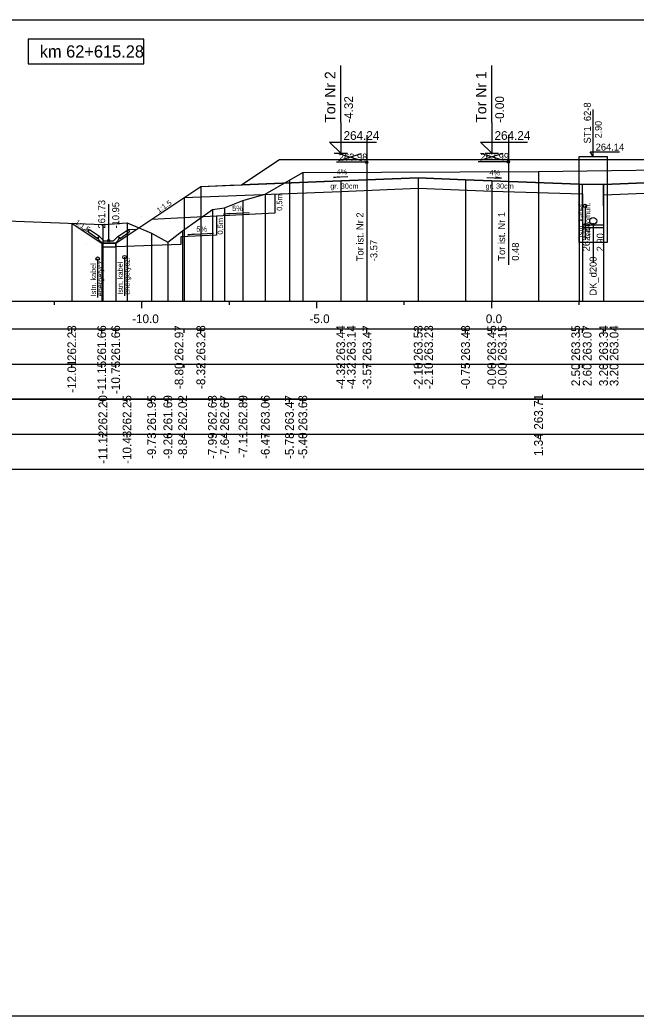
# Model space of a CAD drawing. Extents: x 6516023 to 6560129, y 5513077 to 5529206.
# Drawn here: x 6520296.97 to 6520314.59, y 5514551.66 to 5514580.16 of the extents above; entities that cross this region are included whole.
import ezdxf

# ---------------------------------------------------------------- set-up
doc = ezdxf.new("R2010")
doc.units = 0
for name, color, linetype in [('IR_default', 7, 'Continuous'), ('TOR_PRZEK_P-kable', 7, 'Continuous'), ('TOR_PRZEK_P-komponent', 7, 'Continuous'), ('TOR_PRZEK_P-odwodnienie', 7, 'Continuous'), ('TOR_PRZEK_P-opisy', 7, 'Continuous'), ('TOR_PRZEK_P-schodkowanie+wymiana', 7, 'Continuous'), ('TOR_PRZEK_P-tabelka istniejace', 7, 'Continuous'), ('TOR_PRZEK_P-tabelka projektowane', 7, 'Continuous'), ('TOR_PRZEK_P-teren istniejacy', 7, 'Continuous'), ('TOR_PRZEK_P-tory istniejace', 7, 'Continuous'), ('TOR_PRZEK_P-tory projektowane', 7, 'Continuous'), ('TOR_PRZEK_P-uklad odniesienia', 7, 'Continuous'), ('TOR_PRZEK_P-warstwa ochronna I', 7, 'Continuous'), ('TOR_PRZEK_P-warstwa ochronna II', 7, 'Continuous'), ('TOR_PS_T-skarpy projektowane', 7, 'Continuous'), ('TOR_RAMKI-ramka+tabelka 1', 7, 'Continuous')]:
    doc.layers.add(name, color=color, linetype=linetype)

msp = doc.modelspace()

# ---------------------------------------------------------------- linework, layer by layer
at = {"layer": 'IR_default'}
msp.add_lwpolyline([(6520298.456, 5514574.339), (6520298.721, 5514574.162), (6520299.312, 5514573.768), (6520299.712, 5514573.768), (6520302.146, 5514575.391), (6520302.978, 5514575.424), (6520303.305, 5514575.437), (6520304.087, 5514575.958), (6520304.396, 5514576.164), (6520306.905, 5514576.164), (6520307.896, 5514576.164), (6520308.122, 5514576.164), (6520308.713, 5514576.164), (6520309.705, 5514576.164), (6520312.213, 5514576.164), (6520312.866, 5514576.164), (6520314.513, 5514576.164), (6520315.508, 5514576.164)], dxfattribs=at)
at = {"layer": 'TOR_PRZEK_P-kable'}
for p, q in [((6520313.129, 5514574.835), (6520313.129, 5514573.862)), ((6520299.194, 5514573.324), (6520299.194, 5514572.214)), ((6520299.962, 5514573.368), (6520299.962, 5514572.258))]:
    msp.add_line(p, q, dxfattribs=at)
for centre in [(6520313.129, 5514574.835), (6520299.194, 5514573.324), (6520299.962, 5514573.368)]:
    msp.add_circle(centre, 0.05, dxfattribs=at)
at = {"layer": 'TOR_PRZEK_P-komponent'}
msp.add_lwpolyline([(6520304.396, 5514576.164), (6520307.896, 5514576.164), (6520308.713, 5514576.164), (6520312.213, 5514576.164), (6520314.513, 5514576.164), (6520318.013, 5514576.164), (6520319.263, 5514576.164), (6520322.763, 5514576.164), (6520323.848, 5514575.44), (6520321.013, 5514575.554), (6520320.263, 5514575.584), (6520319.013, 5514575.634), (6520318.263, 5514575.634), (6520317.013, 5514575.584), (6520316.263, 5514575.554), (6520313.659, 5514575.45), (6520312.963, 5514575.455), (6520310.463, 5514575.555), (6520309.713, 5514575.585), (6520308.36, 5514575.639), (6520306.896, 5514575.581), (6520306.146, 5514575.551), (6520303.305, 5514575.437), (6520303.305, 5514575.437)], close=True, dxfattribs=at)
at = {"layer": 'TOR_PRZEK_P-odwodnienie'}
for p, q in [((6520313.363, 5514576.244), (6520313.363, 5514577.594)), ((6520313.363, 5514576.244), (6520313.28, 5514576.381)), ((6520313.28, 5514576.381), (6520314.12, 5514576.381)), ((6520312.963, 5514575.455), (6520313.035, 5514575.452)), ((6520313.063, 5514574.205), (6520313.059, 5514575.455)), ((6520313.663, 5514574.207), (6520313.659, 5514575.45)), ((6520299.512, 5514573.838), (6520299.512, 5514574.882)), ((6520313.663, 5514574.286), (6520313.063, 5514574.286)), ((6520313.663, 5514574.206), (6520313.063, 5514574.206)), ((6520313.363, 5514574.306), (6520313.363, 5514573.204)), ((6520299.203, 5514573.897), (6520298.942, 5514574.071)), ((6520299.247, 5514573.964), (6520298.967, 5514574.151)), ((6520299.214, 5514573.914), (6520299.203, 5514573.897)), ((6520299.204, 5514573.933), (6520299.252, 5514573.957)), ((6520299.247, 5514573.964), (6520299.239, 5514573.951)), ((6520299.372, 5514573.838), (6520299.252, 5514573.957)), ((6520299.652, 5514573.838), (6520299.772, 5514573.957)), ((6520299.772, 5514573.957), (6520299.819, 5514573.933)), ((6520299.777, 5514573.964), (6520300.057, 5514574.151)), ((6520299.777, 5514573.964), (6520299.785, 5514573.951)), ((6520299.81, 5514573.914), (6520299.821, 5514573.897)), ((6520299.821, 5514573.897), (6520300.082, 5514574.071)), ((6520299.322, 5514573.768), (6520299.702, 5514573.768)), ((6520299.372, 5514573.838), (6520299.652, 5514573.838))]:
    msp.add_line(p, q, dxfattribs=at)
for points in [[(6520313.763, 5514574.282), (6520313.763, 5514573.786), (6520312.963, 5514573.786), (6520312.963, 5514576.244), (6520313.763, 5514576.244), (6520313.763, 5514574.282)], [(6520300.441, 5514574.538), (6520300.44, 5514574.539), (6520300.441, 5514574.538), (6520300.44, 5514574.538), (6520300.441, 5514574.538), (6520300.441, 5514574.538), (6520300.441, 5514574.538), (6520300.441, 5514574.539)], [(6520298.721, 5514574.162), (6520298.967, 5514574.151)], [(6520300.303, 5514574.162), (6520300.057, 5514574.151)], [(6520298.917, 5514574.124), (6520298.967, 5514574.151)], [(6520298.917, 5514574.124), (6520298.942, 5514574.071)], [(6520299.239, 5514573.951), (6520299.204, 5514573.933)], [(6520299.252, 5514573.838), (6520299.204, 5514573.933)], [(6520299.204, 5514573.933), (6520299.214, 5514573.914)], [(6520299.772, 5514573.838), (6520299.819, 5514573.933)], [(6520299.785, 5514573.951), (6520299.82, 5514573.933)], [(6520299.82, 5514573.933), (6520299.81, 5514573.914)], [(6520300.107, 5514574.124), (6520300.057, 5514574.151)], [(6520300.107, 5514574.124), (6520300.082, 5514574.071)], [(6520298.886, 5514573.768), (6520298.885, 5514573.768), (6520298.886, 5514573.768), (6520298.885, 5514573.767), (6520298.886, 5514573.768), (6520298.886, 5514573.767), (6520298.886, 5514573.768), (6520298.886, 5514573.768)], [(6520299.322, 5514573.768), (6520299.252, 5514573.838)], [(6520299.286, 5514573.768), (6520299.285, 5514573.768), (6520299.286, 5514573.768), (6520299.285, 5514573.767), (6520299.286, 5514573.768), (6520299.286, 5514573.767), (6520299.286, 5514573.768), (6520299.286, 5514573.768)], [(6520299.712, 5514573.768), (6520299.312, 5514573.768), (6520299.312, 5514573.668), (6520299.712, 5514573.668), (6520299.712, 5514573.768)], [(6520299.702, 5514573.768), (6520299.772, 5514573.838)]]:
    msp.add_lwpolyline(points, dxfattribs=at)
for centre, radius in [((6520313.363, 5514574.406), 0.1), ((6520313.363, 5514574.306), 0.03), ((6520299.512, 5514573.838), 0.035)]:
    msp.add_circle(centre, radius, dxfattribs=at)
at = {"layer": 'TOR_PRZEK_P-opisy'}
for points in [[(6520306.353, 5514575.668), (6520305.935, 5514575.649), (6520306.103, 5514575.678)], [(6520310.322, 5514575.644), (6520310.74, 5514575.625), (6520310.572, 5514575.654)]]:
    msp.add_lwpolyline(points, dxfattribs=at)
at = {"layer": 'TOR_PRZEK_P-schodkowanie+wymiana'}
for p, q in [((6520304.266, 5514575.162), (6520304.266, 5514574.625)), ((6520302.598, 5514574.542), (6520300.733, 5514574.449)), ((6520304.266, 5514574.625), (6520302.598, 5514574.542)), ((6520302.598, 5514574.542), (6520302.598, 5514573.999)), ((6520302.598, 5514573.999), (6520301.575, 5514573.948)), ((6520301.575, 5514573.948), (6520301.575, 5514573.731)), ((6520301.575, 5514573.731), (6520299.712, 5514573.668))]:
    msp.add_line(p, q, dxfattribs=at)
at = {"layer": 'TOR_PRZEK_P-tabelka istniejace'}
for p, q in [((6520299.344, 5514569.206), (6520299.344, 5514569.306)), ((6520300.035, 5514569.206), (6520300.035, 5514569.306)), ((6520300.738, 5514569.206), (6520300.738, 5514569.306)), ((6520301.203, 5514569.206), (6520301.203, 5514569.306)), ((6520301.625, 5514569.206), (6520301.625, 5514569.306)), ((6520302.476, 5514569.206), (6520302.476, 5514569.306)), ((6520302.826, 5514569.206), (6520302.826, 5514569.306)), ((6520303.351, 5514569.206), (6520303.351, 5514569.306)), ((6520303.988, 5514569.206), (6520303.988, 5514569.306)), ((6520304.68, 5514569.206), (6520304.68, 5514569.306)), ((6520305.061, 5514569.206), (6520305.061, 5514569.306)), ((6520311.799, 5514569.206), (6520311.799, 5514569.306)), ((6520266.663, 5514568.306), (6520350.463, 5514568.306)), ((6520299.344, 5514568.206), (6520299.344, 5514568.306)), ((6520300.035, 5514568.206), (6520300.035, 5514568.306)), ((6520300.738, 5514568.206), (6520300.738, 5514568.306)), ((6520301.203, 5514568.206), (6520301.203, 5514568.306)), ((6520301.625, 5514568.206), (6520301.625, 5514568.306)), ((6520302.476, 5514568.206), (6520302.476, 5514568.306)), ((6520302.826, 5514568.206), (6520302.826, 5514568.306)), ((6520303.351, 5514568.206), (6520303.351, 5514568.306)), ((6520303.988, 5514568.206), (6520303.988, 5514568.306)), ((6520304.68, 5514568.206), (6520304.68, 5514568.306)), ((6520305.061, 5514568.206), (6520305.061, 5514568.306)), ((6520311.799, 5514568.206), (6520311.799, 5514568.306))]:
    msp.add_line(p, q, dxfattribs=at)
for points in [[(6520305.061, 5514575.791), (6520305.061, 5514572.306), (6520305.061, 5514572.176), (6520305.061, 5514572.106)], [(6520311.799, 5514575.816), (6520311.799, 5514572.306), (6520311.799, 5514572.176), (6520311.799, 5514572.106)], [(6520304.68, 5514575.576), (6520304.68, 5514572.306), (6520304.68, 5514572.176), (6520304.68, 5514572.106)], [(6520303.988, 5514575.171), (6520303.988, 5514572.306), (6520303.988, 5514572.176), (6520303.988, 5514572.106)], [(6520302.476, 5514574.736), (6520302.476, 5514572.306), (6520302.476, 5514572.176), (6520302.476, 5514572.106)], [(6520302.826, 5514574.776), (6520302.826, 5514572.306), (6520302.826, 5514572.176), (6520302.826, 5514572.106)], [(6520303.351, 5514574.992), (6520303.351, 5514572.306), (6520303.351, 5514572.176), (6520303.351, 5514572.106)], [(6520299.344, 5514574.304), (6520299.344, 5514572.306), (6520299.344, 5514572.176), (6520299.344, 5514572.106)], [(6520300.035, 5514574.355), (6520300.035, 5514572.306), (6520300.035, 5514572.176), (6520300.035, 5514572.106)], [(6520300.738, 5514574.053), (6520300.738, 5514572.306), (6520300.738, 5514572.176), (6520300.738, 5514572.106)], [(6520301.625, 5514574.125), (6520301.625, 5514572.306), (6520301.625, 5514572.176), (6520301.625, 5514572.106)], [(6520301.203, 5514573.8), (6520301.203, 5514572.306), (6520301.203, 5514572.176), (6520301.203, 5514572.106)]]:
    msp.add_lwpolyline(points, dxfattribs=at)
msp.add_lwpolyline([(6520266.663, 5514569.306), (6520266.663, 5514567.306), (6520350.463, 5514567.306), (6520350.463, 5514569.306)], close=True, dxfattribs=at)
at = {"layer": 'TOR_PRZEK_P-tabelka projektowane'}
for p, q in [((6520298.456, 5514571.206), (6520298.456, 5514571.306)), ((6520299.312, 5514571.206), (6520299.312, 5514571.306)), ((6520299.712, 5514571.206), (6520299.712, 5514571.306)), ((6520301.667, 5514571.206), (6520301.667, 5514571.306)), ((6520302.146, 5514571.206), (6520302.146, 5514571.306)), ((6520306.146, 5514571.206), (6520306.146, 5514571.306)), ((6520306.146, 5514571.206), (6520306.146, 5514571.306)), ((6520306.896, 5514571.206), (6520306.896, 5514571.306)), ((6520308.36, 5514571.206), (6520308.36, 5514571.306)), ((6520308.36, 5514571.206), (6520308.36, 5514571.306)), ((6520309.713, 5514571.206), (6520309.713, 5514571.306)), ((6520310.463, 5514571.206), (6520310.463, 5514571.306)), ((6520310.463, 5514571.206), (6520310.463, 5514571.306)), ((6520312.963, 5514571.206), (6520312.963, 5514571.306)), ((6520313.06, 5514571.206), (6520313.06, 5514571.306)), ((6520313.659, 5514571.206), (6520313.659, 5514571.306)), ((6520313.66, 5514571.206), (6520313.66, 5514571.306)), ((6520266.663, 5514570.306), (6520350.463, 5514570.306)), ((6520298.456, 5514570.206), (6520298.456, 5514570.306)), ((6520299.312, 5514570.206), (6520299.312, 5514570.306)), ((6520299.712, 5514570.206), (6520299.712, 5514570.306)), ((6520301.667, 5514570.206), (6520301.667, 5514570.306)), ((6520302.146, 5514570.206), (6520302.146, 5514570.306)), ((6520306.146, 5514570.206), (6520306.146, 5514570.306)), ((6520306.146, 5514570.206), (6520306.146, 5514570.306)), ((6520306.896, 5514570.206), (6520306.896, 5514570.306)), ((6520308.36, 5514570.206), (6520308.36, 5514570.306)), ((6520308.36, 5514570.206), (6520308.36, 5514570.306)), ((6520309.713, 5514570.206), (6520309.713, 5514570.306)), ((6520310.463, 5514570.206), (6520310.463, 5514570.306)), ((6520310.463, 5514570.206), (6520310.463, 5514570.306)), ((6520312.963, 5514570.206), (6520312.963, 5514570.306)), ((6520313.06, 5514570.206), (6520313.06, 5514570.306)), ((6520313.659, 5514570.206), (6520313.659, 5514570.306)), ((6520313.66, 5514570.206), (6520313.66, 5514570.306))]:
    msp.add_line(p, q, dxfattribs=at)
for points in [[(6520306.896, 5514575.581), (6520306.896, 5514572.306), (6520306.896, 5514572.176), (6520306.896, 5514572.106)], [(6520308.36, 5514575.639), (6520308.36, 5514572.306), (6520308.36, 5514572.176), (6520308.36, 5514572.106)], [(6520309.713, 5514575.585), (6520309.713, 5514572.306), (6520309.713, 5514572.176), (6520309.713, 5514572.106)], [(6520302.146, 5514575.391), (6520302.146, 5514572.306), (6520302.146, 5514572.176), (6520302.146, 5514572.106)], [(6520306.146, 5514575.551), (6520306.146, 5514572.306), (6520306.146, 5514572.176), (6520306.146, 5514572.106)], [(6520308.36, 5514575.339), (6520308.36, 5514572.306), (6520308.36, 5514572.176), (6520308.36, 5514572.106)], [(6520310.463, 5514575.555), (6520310.463, 5514572.306), (6520310.463, 5514572.176), (6520310.463, 5514572.106)], [(6520312.963, 5514575.455), (6520312.963, 5514572.306), (6520312.963, 5514572.176), (6520312.963, 5514572.106)], [(6520313.659, 5514575.45), (6520313.659, 5514572.306), (6520313.659, 5514572.176), (6520313.659, 5514572.106)], [(6520301.667, 5514575.071), (6520301.667, 5514572.306), (6520301.667, 5514572.176), (6520301.667, 5514572.106)], [(6520306.146, 5514575.251), (6520306.146, 5514572.306), (6520306.146, 5514572.176), (6520306.146, 5514572.106)], [(6520310.463, 5514575.255), (6520310.463, 5514572.306), (6520310.463, 5514572.176), (6520310.463, 5514572.106)], [(6520313.06, 5514575.181), (6520313.06, 5514572.306), (6520313.06, 5514572.176), (6520313.06, 5514572.106)], [(6520313.66, 5514575.15), (6520313.66, 5514572.306), (6520313.66, 5514572.176), (6520313.66, 5514572.106)], [(6520298.456, 5514574.339), (6520298.456, 5514572.306), (6520298.456, 5514572.176), (6520298.456, 5514572.106)], [(6520299.312, 5514573.768), (6520299.312, 5514572.306), (6520299.312, 5514572.176), (6520299.312, 5514572.106)], [(6520299.712, 5514573.768), (6520299.712, 5514572.306), (6520299.712, 5514572.176), (6520299.712, 5514572.106)]]:
    msp.add_lwpolyline(points, dxfattribs=at)
msp.add_lwpolyline([(6520266.663, 5514571.306), (6520266.663, 5514569.306), (6520350.463, 5514569.306), (6520350.463, 5514571.306)], close=True, dxfattribs=at)
at = {"layer": 'TOR_PRZEK_P-teren istniejacy'}
msp.add_lwpolyline([(6520296.606, 5514574.411), (6520299.344, 5514574.304), (6520300.035, 5514574.355), (6520300.738, 5514574.053), (6520301.203, 5514573.8), (6520301.625, 5514574.125), (6520302.476, 5514574.736), (6520302.826, 5514574.776), (6520303.351, 5514574.992), (6520303.988, 5514575.171), (6520304.68, 5514575.576), (6520305.061, 5514575.791), (6520311.799, 5514575.816), (6520317.373, 5514575.897), (6520318.668, 5514575.888), (6520322.779, 5514575.615), (6520322.995, 5514575.483), (6520323.635, 5514575.226), (6520324.156, 5514575.188), (6520324.634, 5514575.099), (6520327.459, 5514573.524), (6520328.714, 5514572.806), (6520330.6, 5514573.339), (6520334.08, 5514574.581)], dxfattribs=at)
at = {"layer": 'TOR_PRZEK_P-tory istniejace'}
for p, q in [((6520306.89, 5514576.859), (6520306.89, 5514573.138)), ((6520310.939, 5514576.872), (6520310.939, 5514573.152)), ((6520306.09, 5514576.13), (6520306.742, 5514576.333)), ((6520306.09, 5514576.333), (6520306.742, 5514576.13)), ((6520310.14, 5514576.144), (6520310.792, 5514576.347)), ((6520310.14, 5514576.347), (6520310.792, 5514576.144)), ((6520306.89, 5514576.083), (6520306.024, 5514576.083)), ((6520310.94, 5514576.097), (6520310.074, 5514576.097))]:
    msp.add_line(p, q, dxfattribs=at)
for centre in [(6520306.89, 5514576.083), (6520310.94, 5514576.097)]:
    msp.add_circle(centre, 0.035, dxfattribs=at)
at = {"layer": 'TOR_PRZEK_P-tory projektowane'}
for p, q in [((6520306.146, 5514577.221), (6520306.146, 5514578.854)), ((6520310.463, 5514577.221), (6520310.463, 5514578.854)), ((6520306.146, 5514577.221), (6520306.146, 5514576.344)), ((6520310.463, 5514577.221), (6520310.463, 5514576.344)), ((6520306.146, 5514576.344), (6520305.827, 5514576.663)), ((6520305.827, 5514576.663), (6520307.171, 5514576.663)), ((6520310.463, 5514576.344), (6520310.144, 5514576.663)), ((6520310.144, 5514576.663), (6520311.488, 5514576.663)), ((6520305.954, 5514576.344), (6520306.337, 5514576.344)), ((6520310.271, 5514576.344), (6520310.655, 5514576.344))]:
    msp.add_line(p, q, dxfattribs=at)
at = {"layer": 'TOR_PRZEK_P-uklad odniesienia'}
for p, q in [((6520270.463, 5514572.106), (6520350.463, 5514572.106)), ((6520297.963, 5514572.006), (6520297.963, 5514572.106)), ((6520300.463, 5514571.906), (6520300.463, 5514572.106)), ((6520302.963, 5514572.006), (6520302.963, 5514572.106)), ((6520305.463, 5514571.906), (6520305.463, 5514572.106)), ((6520307.963, 5514572.006), (6520307.963, 5514572.106)), ((6520310.463, 5514571.906), (6520310.463, 5514572.106)), ((6520312.963, 5514572.006), (6520312.963, 5514572.106))]:
    msp.add_line(p, q, dxfattribs=at)
msp.add_lwpolyline([(6520300.513, 5514579.604), (6520297.213, 5514579.604), (6520297.213, 5514578.904), (6520300.513, 5514578.904)], close=True, dxfattribs=at)
at = {"layer": 'TOR_PRZEK_P-warstwa ochronna I'}
for points in [[(6520301.667, 5514575.071), (6520306.146, 5514575.251), (6520308.36, 5514575.339), (6520310.463, 5514575.255), (6520313.06, 5514575.181)], [(6520313.66, 5514575.15), (6520316.263, 5514575.254), (6520318.263, 5514575.334), (6520319.013, 5514575.334), (6520321.013, 5514575.251), (6520325.496, 5514575.072)]]:
    msp.add_lwpolyline(points, dxfattribs=at)
at = {"layer": 'TOR_PRZEK_P-warstwa ochronna II'}
msp.add_lwpolyline([(6520298.456, 5514574.339), (6520299.312, 5514573.768), (6520299.712, 5514573.768), (6520302.146, 5514575.391), (6520306.146, 5514575.551), (6520306.896, 5514575.581), (6520308.36, 5514575.639), (6520309.713, 5514575.585), (6520310.463, 5514575.555), (6520312.963, 5514575.455), (6520313.659, 5514575.45), (6520316.263, 5514575.554), (6520317.013, 5514575.584), (6520318.263, 5514575.634), (6520319.013, 5514575.634), (6520320.263, 5514575.584), (6520321.013, 5514575.554), (6520325.013, 5514575.394), (6520326.273, 5514574.554), (6520326.959, 5514574.519), (6520328.883, 5514573.237), (6520329.283, 5514573.237), (6520329.874, 5514573.631), (6520331.67, 5514573.721)], dxfattribs=at)
at = {"layer": 'TOR_PS_T-skarpy projektowane'}
for points in [[(6520303.528, 5514574.637), (6520302.793, 5514574.598), (6520302.965, 5514574.629)], [(6520302.505, 5514574.043), (6520301.77, 5514574.004), (6520301.943, 5514574.034)]]:
    msp.add_lwpolyline(points, dxfattribs=at)
at = {"layer": 'TOR_RAMKI-ramka+tabelka 1'}
msp.add_lwpolyline([(6520177.013, 5514580.156), (6520424.513, 5514580.156), (6520424.513, 5514551.656), (6520177.013, 5514551.656)], close=True, dxfattribs=at)

# ---------------------------------------------------------------- texts
at = {"layer": 'TOR_PRZEK_P-kable'}
for s, height, p in [('Istn. kabel', 0.14999, (6520313.085, 5514573.938)), ('telekomun.', 0.15, (6520313.279, 5514573.91)), ('energetycz.', 0.14999, (6520300.111, 5514572.294)), ('Istn. kabel', 0.14999, (6520299.149, 5514572.251)), ('energetycz.', 0.14999, (6520299.343, 5514572.251)), ('Istn. kabel', 0.14999, (6520299.917, 5514572.294))]:
    msp.add_text(s, height=height, rotation=90.0511, dxfattribs=at).set_placement(p)
at = {"layer": 'TOR_PRZEK_P-odwodnienie'}
for s, height, p in [('ST1_62-8', 0.2, (6520313.296, 5514576.622)), ('2.90', 0.19, (6520313.606, 5514576.771)), ('261.73', 0.2, (6520299.412, 5514574.188)), ('-10.95', 0.2, (6520299.812, 5514574.188)), ('262.20', 0.2, (6520313.263, 5514573.534)), ('2.90', 0.2, (6520313.663, 5514573.534)), ('DK_d200', 0.2, (6520313.46, 5514572.27))]:
    msp.add_text(s, height=height, rotation=90, dxfattribs=at).set_placement(p)
msp.add_text('264.14', height=0.2, dxfattribs=at).set_placement((6520313.433, 5514576.418))
at = {"layer": 'TOR_PRZEK_P-opisy'}
for s, rotation, p in [('4%', 0.1515, (6520306.03, 5514575.734)), ('4%', 359.8485, (6520310.401, 5514575.71)), ('1:1,5', 34.0701, (6520300.948, 5514574.629)), ('1:1,5', 325.9299, (6520298.535, 5514574.333))]:
    msp.add_text(s, height=0.15, rotation=rotation, dxfattribs=at).set_placement(p)
at = {"layer": 'TOR_PRZEK_P-schodkowanie+wymiana'}
for p in [(6520304.472, 5514574.694), (6520302.78, 5514574.015)]:
    msp.add_text('0,5m', height=0.1545, rotation=90, dxfattribs=at).set_placement(p)
at = {"layer": 'TOR_PRZEK_P-tabelka istniejace'}
for s, p in [('262.20', (6520299.469, 5514568.398)), ('262.25', (6520300.16, 5514568.397)), ('261.95', (6520300.863, 5514568.397)), ('261.69', (6520301.328, 5514568.398)), ('262.02', (6520301.75, 5514568.4)), ('262.63', (6520302.601, 5514568.398)), ('262.67', (6520302.951, 5514568.398)), ('262.89', (6520303.476, 5514568.398)), ('263.06', (6520304.113, 5514568.398)), ('263.47', (6520304.805, 5514568.398)), ('263.68', (6520305.186, 5514568.398)), ('263.71', (6520311.924, 5514568.433)), ('-11.12', (6520299.469, 5514567.456)), ('-10.43', (6520300.16, 5514567.454)), ('-9.73', (6520300.863, 5514567.594)), ('-9.26', (6520301.328, 5514567.594)), ('-8.84', (6520301.75, 5514567.595)), ('-7.99', (6520302.601, 5514567.594)), ('-7.64', (6520302.951, 5514567.595)), ('-7.11', (6520303.476, 5514567.629)), ('-6.47', (6520304.113, 5514567.594)), ('-5.78', (6520304.805, 5514567.594)), ('-5.40', (6520305.186, 5514567.594)), ('1.34', (6520311.924, 5514567.678))]:
    msp.add_text(s, height=0.25, rotation=90, dxfattribs=at).set_placement(p)
at = {"layer": 'TOR_PRZEK_P-tabelka projektowane'}
for s, p in [('262.23', (6520298.581, 5514570.398)), ('261.66', (6520299.437, 5514570.398)), ('261.66', (6520299.837, 5514570.398)), ('262.97', (6520301.647, 5514570.398)), ('263.28', (6520302.271, 5514570.398)), ('263.44', (6520306.271, 5514570.399)), ('263.14', (6520306.571, 5514570.399)), ('263.47', (6520307.021, 5514570.398)), ('263.53', (6520308.485, 5514570.398)), ('263.23', (6520308.785, 5514570.398)), ('263.48', (6520309.838, 5514570.398)), ('263.45', (6520310.588, 5514570.397)), ('263.15', (6520310.888, 5514570.397)), ('263.35', (6520312.989, 5514570.397)), ('263.07', (6520313.316, 5514570.398)), ('263.34', (6520313.784, 5514570.399)), ('263.04', (6520314.085, 5514570.399)), ('-12.01', (6520298.581, 5514569.489)), ('-11.15', (6520299.437, 5514569.453)), ('-10.75', (6520299.837, 5514569.453)), ('-8.80', (6520301.647, 5514569.594)), ('-8.32', (6520302.271, 5514569.596)), ('-4.32', (6520306.271, 5514569.596)), ('-4.32', (6520306.571, 5514569.596)), ('-3.57', (6520307.021, 5514569.594)), ('-2.10', (6520308.485, 5514569.594)), ('-2.10', (6520308.785, 5514569.594)), ('-0.75', (6520309.838, 5514569.593)), ('-0.00', (6520310.588, 5514569.594)), ('-0.00', (6520310.888, 5514569.594)), ('2.50', (6520312.989, 5514569.678)), ('2.60', (6520313.316, 5514569.678)), ('3.20', (6520313.784, 5514569.678)), ('3.20', (6520314.085, 5514569.678))]:
    msp.add_text(s, height=0.25, rotation=90, dxfattribs=at).set_placement(p)
at = {"layer": 'TOR_PRZEK_P-tory istniejace'}
for s, p in [('263.98', (6520306.09, 5514576.133)), ('263.99', (6520310.14, 5514576.147))]:
    msp.add_text(s, height=0.2, dxfattribs=at).set_placement(p)
for s, rotation, p in [('Tor ist. Nr 2', 90.0511, (6520306.796, 5514573.253)), ('Tor ist. Nr 1', 90.0511, (6520310.846, 5514573.267)), ('-3.57', 90, (6520307.19, 5514573.253)), ('0.48', 90, (6520311.24, 5514573.267))]:
    msp.add_text(s, height=0.2, rotation=rotation, dxfattribs=at).set_placement(p)
at = {"layer": 'TOR_PRZEK_P-tory projektowane'}
for s, height, p in [('Tor Nr 2', 0.3, (6520305.991, 5514577.215)), ('Tor Nr 1', 0.3, (6520310.308, 5514577.215)), ('-4.32', 0.25, (6520306.496, 5514577.214)), ('-0.00', 0.25, (6520310.813, 5514577.214))]:
    msp.add_text(s, height=height, rotation=90, dxfattribs=at).set_placement(p)
for p in [(6520306.226, 5514576.724), (6520310.543, 5514576.724)]:
    msp.add_text('264.24', height=0.25, dxfattribs=at).set_placement(p)
at = {"layer": 'TOR_PRZEK_P-uklad odniesienia'}
for s, height, p in [('km 62+615.28', 0.35, (6520297.541, 5514579.079)), ('-10.0', 0.25, (6520300.182, 5514571.481)), ('-5.0', 0.25, (6520305.252, 5514571.481)), ('0.0', 0.25, (6520310.294, 5514571.481))]:
    msp.add_text(s, height=height, dxfattribs=at).set_placement(p)
at = {"layer": 'TOR_PRZEK_P-warstwa ochronna I'}
for p in [(6520305.847, 5514575.327), (6520310.287, 5514575.327)]:
    msp.add_text('gr. 30cm', height=0.15, dxfattribs=at).set_placement(p)
at = {"layer": 'TOR_PS_T-skarpy projektowane'}
for p in [(6520303.04, 5514574.689), (6520302.017, 5514574.095)]:
    msp.add_text('5%', height=0.1545, dxfattribs=at).set_placement(p)

doc.saveas('drawing.dxf')
